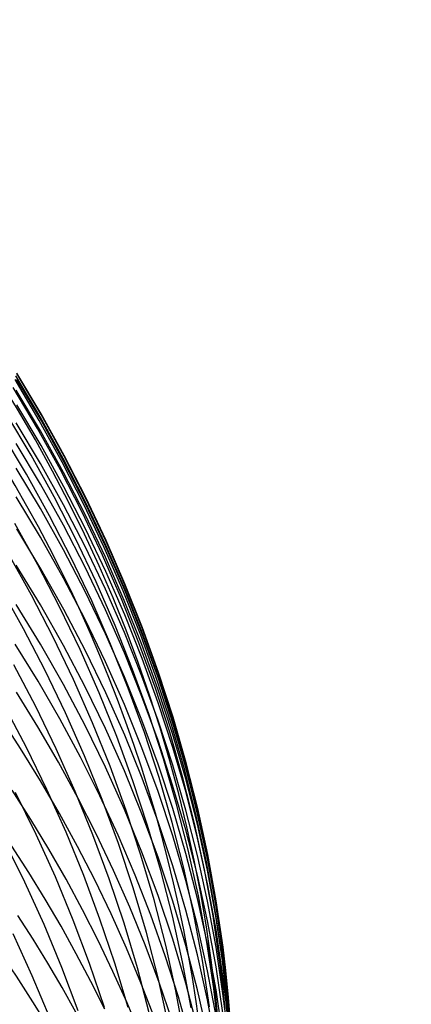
# Model space of a CAD drawing. Extents: x -383 to 1849, y -1185 to -529.
# Tile 847 of 870: x 1844.78 to 1848.83, y -926.76 to -916.56. Entities that reach past the tile are written whole.
import ezdxf

# ---------------------------------------------------------------- set-up
doc = ezdxf.new("R2010")
doc.units = 0
doc.layers.add('PREDEFINITO', color=7, linetype='CONTINUOUS')

msp = doc.modelspace()

# ---------------------------------------------------------------- linework, layer by layer
at = {"layer": 'PREDEFINITO'}
for p, q in [((1844.991066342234, -920.6749366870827, 573.9691217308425), (1844.73992074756, -920.2512795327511, 573.9726041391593)), ((1845.000929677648, -920.650771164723, 575.7867758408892), (1844.750287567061, -920.2273223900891, 575.7915794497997)), ((1845.001132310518, -920.6438498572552, 577.7091945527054), (1844.750579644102, -920.2211738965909, 577.7240002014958)), ((1844.962093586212, -920.7935809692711, 570.0744793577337), (1844.710938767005, -920.3700784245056, 570.0638949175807)), ((1844.981628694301, -920.7119786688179, 572.0310759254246), (1844.730474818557, -920.2882342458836, 572.0279234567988)), ((1844.999682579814, -920.710446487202, 579.6305749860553), (1844.749052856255, -920.2884260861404, 579.6579050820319)), ((1844.992738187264, -920.820673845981, 581.524104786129), (1844.741644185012, -920.399165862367, 581.560739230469)), ((1844.999238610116, -920.9713975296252, 583.4475149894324), (1844.748580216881, -920.5507596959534, 583.4917915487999)), ((1844.896718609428, -921.0721977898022, 566.1790215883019), (1844.645418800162, -920.6493504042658, 566.1540838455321)), ((1845.228888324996, -921.1060252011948, 573.9653507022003), (1844.991066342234, -920.6749366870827, 573.9691217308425)), ((1845.238236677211, -921.08165969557, 575.7816054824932), (1845.000929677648, -920.650771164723, 575.7867758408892)), ((1845.238349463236, -921.073968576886, 577.6938283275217), (1845.001132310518, -920.6438498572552, 577.7091945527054)), ((1844.993201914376, -921.1559236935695, 585.3234672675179), (1844.742053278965, -920.7354410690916, 585.3751764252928)), ((1845.19992169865, -921.2245213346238, 570.0851898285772), (1844.962093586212, -920.7935809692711, 570.0744793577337)), ((1845.219450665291, -921.1431644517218, 572.034139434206), (1844.981628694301, -920.7119786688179, 572.0310759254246)), ((1845.236978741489, -921.1398874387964, 579.6024641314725), (1844.999682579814, -920.710446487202, 579.6305749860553)), ((1844.85010316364, -921.2690138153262, 564.235095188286), (1844.598676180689, -920.846725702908, 564.2029753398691)), ((1845.230510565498, -921.2495810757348, 581.4865268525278), (1844.992738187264, -920.820673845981, 581.524104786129)), ((1844.99266931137, -921.370339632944, 587.2160169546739), (1844.741470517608, -920.9508694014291, 587.2758096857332)), ((1845.236564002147, -921.39942017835, 583.402161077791), (1844.999238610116, -920.9713975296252, 583.4475149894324)), ((1845.134689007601, -921.5024746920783, 566.20450200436), (1844.896718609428, -921.0721977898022, 566.1790215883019)), ((1845.461908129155, -921.5195281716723, 575.7760730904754), (1845.238236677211, -921.08165969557, 575.7816054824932)), ((1845.461931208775, -921.5110732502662, 577.6779169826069), (1845.238349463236, -921.073968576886, 577.6938283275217)), ((1845.231025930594, -921.5837490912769, 585.2705552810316), (1844.993201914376, -921.1559236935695, 585.3234672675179)), ((1845.443637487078, -921.5813305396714, 572.0371102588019), (1845.219450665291, -921.1431644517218, 572.034139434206)), ((1845.453082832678, -921.5440847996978, 573.9612944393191), (1845.228888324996, -921.1060252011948, 573.9653507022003)), ((1845.460640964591, -921.5762932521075, 579.5736015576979), (1845.236978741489, -921.1398874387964, 579.6024641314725)), ((1844.993854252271, -921.6246349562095, 589.1147539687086), (1844.742696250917, -921.2064943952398, 589.1834145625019)), ((1845.088202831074, -921.6987208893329, 564.2679674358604), (1844.85010316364, -921.2690138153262, 564.235095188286)), ((1845.424118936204, -921.6624392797, 570.096014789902), (1845.19992169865, -921.2245213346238, 570.0851898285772)), ((1845.454657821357, -921.685432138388, 581.4480444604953), (1845.230510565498, -921.2495810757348, 581.4865268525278)), ((1845.230543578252, -921.7971270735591, 587.1548803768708), (1844.99266931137, -921.370339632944, 587.2160169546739)), ((1845.460255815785, -921.834372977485, 583.3557771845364), (1845.236564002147, -921.39942017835, 583.402161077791)), ((1844.99308674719, -921.9193293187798, 590.99798946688), (1844.741937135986, -921.5028343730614, 591.0754466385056)), ((1845.359026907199, -921.9397212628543, 566.2304980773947), (1845.134689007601, -921.5024746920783, 566.20450200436)), ((1845.455221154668, -922.0184604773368, 585.2164962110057), (1845.231025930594, -921.5837490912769, 585.2705552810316)), ((1845.653885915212, -922.0260158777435, 572.0399846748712), (1845.443637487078, -921.5813305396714, 572.0371102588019)), ((1845.663346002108, -921.9886552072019, 573.9569563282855), (1845.453082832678, -921.5440847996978, 573.9612944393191)), ((1845.670368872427, -922.0192082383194, 579.5440163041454), (1845.460640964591, -921.5762932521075, 579.5736015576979)), ((1845.671643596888, -921.9639167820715, 575.7701833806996), (1845.461908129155, -921.5195281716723, 575.7760730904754)), ((1845.671577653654, -921.9547070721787, 577.6614759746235), (1845.461931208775, -921.5110732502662, 577.6779169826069)), ((1845.231679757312, -922.0500696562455, 589.044593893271), (1844.993854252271, -921.6246349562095, 589.1147539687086)), ((1845.312672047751, -922.1353873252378, 564.3015572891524), (1845.088202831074, -921.6987208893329, 564.2679674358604)), ((1845.63438113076, -922.1068745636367, 570.1069427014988), (1845.424118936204, -921.6624392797, 570.096014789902)), ((1845.664876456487, -922.1277716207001, 581.4086966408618), (1845.454657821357, -921.685432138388, 581.4480444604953)), ((1844.96701153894, -922.2068508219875, 560.4114253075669), (1844.728517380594, -921.7788020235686, 560.3638995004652)), ((1845.454788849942, -922.2307757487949, 587.092464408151), (1845.230543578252, -921.7971270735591, 587.1548803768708)), ((1844.998401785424, -922.2463423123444, 592.8690313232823), (1844.747715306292, -921.8322135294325, 592.9549515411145)), ((1845.670013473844, -922.2758012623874, 583.3084106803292), (1845.460255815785, -921.834372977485, 583.3557771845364)), ((1845.230914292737, -922.3430807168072, 590.918878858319), (1844.99308674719, -921.9193293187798, 590.99798946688)), ((1845.56942922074, -922.3834776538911, 566.256982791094), (1845.359026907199, -921.9397212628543, 566.2304980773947)), ((1845.859373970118, -922.4392761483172, 573.9523397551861), (1845.663346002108, -921.9886552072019, 573.9569563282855)), ((1845.866988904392, -922.4044132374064, 577.6445207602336), (1845.671577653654, -921.9547070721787, 577.6614759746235)), ((1845.867142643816, -922.4143657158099, 575.7639410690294), (1845.671643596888, -921.9639167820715, 575.7701833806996)), ((1844.899985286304, -922.5205198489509, 558.4914489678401), (1844.661741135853, -922.0936029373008, 558.4365890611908)), ((1845.455869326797, -922.4823430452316, 588.9730086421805), (1845.231679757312, -922.0500696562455, 589.044593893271)), ((1845.665483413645, -922.4596010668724, 585.1613458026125), (1845.455221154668, -922.0184604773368, 585.2164962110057)), ((1845.830404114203, -922.5573669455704, 570.1179620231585), (1845.63438113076, -922.1068745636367, 570.1069427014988)), ((1845.849892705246, -922.4767594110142, 572.0427589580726), (1845.653885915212, -922.0260158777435, 572.0399846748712)), ((1845.865862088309, -922.4681767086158, 579.5137374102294), (1845.670368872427, -922.0192082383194, 579.5440163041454)), ((1844.993067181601, -922.6213983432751, 594.7278052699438), (1844.741904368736, -922.2083893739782, 594.82218292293)), ((1845.191891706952, -922.6418167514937, 560.4600681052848), (1844.96701153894, -922.2068508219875, 560.4114253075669)), ((1845.52320767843, -922.5785535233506, 564.335829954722), (1845.312672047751, -922.1353873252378, 564.3015572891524)), ((1845.860862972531, -922.5761441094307, 581.368522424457), (1845.664876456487, -922.1277716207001, 581.4086966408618)), ((1845.235763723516, -922.6677038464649, 592.7813066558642), (1844.998401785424, -922.2463423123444, 592.8690313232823)), ((1845.665100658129, -922.6708296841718, 587.0288335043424), (1845.454788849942, -922.2307757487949, 587.092464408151)), ((1845.865536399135, -922.7232503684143, 583.2601089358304), (1845.670013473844, -922.2758012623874, 583.3084106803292)), ((1845.455115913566, -922.7736362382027, 590.8381983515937), (1845.230914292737, -922.3430807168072, 590.918878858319)), ((1845.765592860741, -922.8332840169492, 566.2839291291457), (1845.56942922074, -922.3834776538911, 566.256982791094)), ((1846.047865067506, -922.8597349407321, 577.6270667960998), (1845.866988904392, -922.4044132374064, 577.6445207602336)), ((1846.048104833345, -922.8704151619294, 575.7573508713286), (1845.867142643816, -922.4143657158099, 575.7639410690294)), ((1844.817363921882, -922.8676501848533, 556.5789103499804), (1844.578853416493, -922.4419291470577, 556.516805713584)), ((1845.12461201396, -922.9543326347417, 558.5476267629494), (1844.899985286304, -922.5205198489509, 558.4914489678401)), ((1845.666119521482, -922.9209996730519, 588.9000725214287), (1845.455869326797, -922.4823430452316, 588.9730086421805)), ((1845.861508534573, -922.9067140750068, 585.1051598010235), (1845.665483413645, -922.4596010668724, 585.1613458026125)), ((1846.03135461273, -922.9331000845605, 572.0454293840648), (1845.849892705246, -922.4767594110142, 572.0427589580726)), ((1846.040862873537, -922.8954873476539, 573.9474481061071), (1845.859373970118, -922.4392761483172, 573.9523397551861)), ((1846.046820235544, -922.9227429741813, 579.4827939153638), (1845.865862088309, -922.4681767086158, 579.5137374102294)), ((1844.99342300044, -923.0285003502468, 596.5761496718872), (1844.742339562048, -922.6174689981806, 596.6785953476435)), ((1845.23090606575, -923.0415899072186, 594.631479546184), (1844.993067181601, -922.6213983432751, 594.7278052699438)), ((1845.71950658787, -923.0277598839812, 564.3707506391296), (1845.52320767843, -922.5785535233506, 564.335829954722)), ((1846.011883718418, -923.0134561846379, 570.1290612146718), (1845.830404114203, -922.5573669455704, 570.1179620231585)), ((1846.042313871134, -923.0300941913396, 581.327560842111), (1845.860862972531, -922.5761441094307, 581.368522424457)), ((1845.402853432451, -923.0832430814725, 560.5097781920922), (1845.191891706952, -922.6418167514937, 560.4600681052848)), ((1845.459499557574, -923.0958513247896, 592.691869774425), (1845.235763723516, -922.6677038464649, 592.7813066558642)), ((1845.861174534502, -923.1168329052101, 586.9640521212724), (1845.665100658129, -922.6708296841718, 587.0288335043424)), ((1846.04652401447, -923.1762656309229, 583.2109193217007), (1845.865536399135, -922.7232503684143, 583.2601089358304)), ((1845.665387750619, -923.2105435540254, 590.756031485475), (1845.455115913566, -922.7736362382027, 590.8381983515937)), ((1845.94721473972, -923.2886805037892, 566.3113100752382), (1845.765592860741, -922.8332840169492, 566.2839291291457)), ((1845.042263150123, -923.300241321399, 556.6425324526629), (1844.817363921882, -922.8676501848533, 556.5789103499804)), ((1845.862126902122, -923.3655840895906, 588.8258598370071), (1845.666119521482, -922.9209996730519, 588.9000725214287)), ((1846.0429923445, -923.359342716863, 585.0479939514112), (1845.861508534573, -922.9067140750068, 585.1051598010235)), ((1846.197968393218, -923.3945768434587, 572.0479922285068), (1846.03135461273, -922.9331000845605, 572.0454293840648)), ((1846.207508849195, -923.3568285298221, 573.9422847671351), (1846.040862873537, -922.8954873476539, 573.9474481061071)), ((1846.212942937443, -923.3824513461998, 579.4512148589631), (1846.046820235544, -922.9227429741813, 579.4827939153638)), ((1846.213906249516, -923.3202153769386, 577.6091295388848), (1846.047865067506, -922.8597349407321, 577.6270667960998)), ((1846.214229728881, -923.3316053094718, 575.750417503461), (1846.048104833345, -922.8704151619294, 575.7573508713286)), ((1844.968772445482, -923.4118939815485, 598.4304641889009), (1844.731628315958, -923.0281375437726, 598.5340562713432)), ((1845.231190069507, -923.4466692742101, 596.4716166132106), (1844.99342300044, -923.0285003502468, 596.5761496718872)), ((1845.335319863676, -923.3945854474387, 558.6050648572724), (1845.12461201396, -922.9543326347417, 558.5476267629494)), ((1845.90126564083, -923.482546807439, 564.406284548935), (1845.71950658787, -923.0277598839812, 564.3707506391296)), ((1846.178515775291, -923.4746820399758, 570.1402287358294), (1846.011883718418, -923.0134561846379, 570.1290612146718)), ((1846.208925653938, -923.4891664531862, 581.2858509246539), (1846.042313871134, -923.0300941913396, 581.327560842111)), ((1845.455116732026, -923.4685150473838, 594.5333077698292), (1845.23090606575, -923.0415899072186, 594.631479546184)), ((1845.599592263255, -923.5306730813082, 560.5605058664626), (1845.402853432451, -923.0832430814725, 560.5097781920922)), ((1845.669307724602, -923.5303379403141, 592.6008129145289), (1845.459499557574, -923.0958513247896, 592.691869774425)), ((1846.042706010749, -923.5683294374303, 586.8981847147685), (1845.861174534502, -923.1168329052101, 586.9640521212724)), ((1845.861425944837, -923.6533503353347, 590.6724617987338), (1845.665387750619, -923.2105435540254, 590.756031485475)), ((1846.212675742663, -923.6343923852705, 583.1608892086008), (1846.04652401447, -923.1762656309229, 583.2109193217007)), ((1844.944304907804, -923.6730399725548, 554.7423760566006), (1844.718618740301, -923.2420614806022, 554.6713988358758)), ((1845.253249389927, -923.7392481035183, 556.7076070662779), (1845.042263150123, -923.300241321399, 556.6425324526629)), ((1846.113991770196, -923.7492072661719, 566.3390986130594), (1845.94721473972, -923.2886805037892, 566.3113100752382)), ((1846.36481255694, -923.7853977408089, 577.5907244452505), (1846.213906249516, -923.3202153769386, 577.6091295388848)), ((1846.365216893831, -923.7974763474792, 575.7431456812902), (1846.214229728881, -923.3316053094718, 575.750417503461)), ((1845.194138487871, -923.8020035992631, 598.3248820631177), (1844.968772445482, -923.4118939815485, 598.4304641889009)), ((1845.531807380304, -923.8408224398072, 558.6637056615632), (1845.335319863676, -923.3945854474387, 558.6050648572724)), ((1846.043588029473, -923.8156408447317, 588.7504448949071), (1845.862126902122, -923.3655840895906, 588.8258598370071)), ((1846.209630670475, -923.8170302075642, 584.989903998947), (1846.0429923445, -923.359342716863, 585.0479939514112)), ((1846.34943080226, -923.8607286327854, 572.0504437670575), (1846.197968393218, -923.3945768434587, 572.0479922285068)), ((1846.359008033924, -923.8228394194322, 573.9368531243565), (1846.207508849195, -923.3568285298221, 573.9422847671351)), ((1846.363929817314, -923.846846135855, 579.4190292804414), (1846.212942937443, -923.3824513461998, 579.4512148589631)), ((1844.967272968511, -923.8845492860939, 600.2627637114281), (1844.745097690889, -923.526442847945, 600.3669419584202)), ((1845.455336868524, -923.8715294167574, 596.3651067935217), (1845.231190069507, -923.4466692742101, 596.4716166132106)), ((1845.665394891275, -923.9017247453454, 594.4333919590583), (1845.455116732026, -923.4685150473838, 594.5333077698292)), ((1845.781803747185, -923.983650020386, 560.6122014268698), (1845.599592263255, -923.5306730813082, 560.5605058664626)), ((1845.864886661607, -923.9707168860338, 592.5082283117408), (1845.669307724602, -923.5303379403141, 592.6008129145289)), ((1846.068181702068, -923.9424546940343, 564.4423968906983), (1845.90126564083, -923.482546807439, 564.406284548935)), ((1846.329996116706, -923.9405842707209, 570.1514530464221), (1846.178515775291, -923.4746820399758, 570.1402287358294)), ((1846.36039482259, -923.9529054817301, 581.2434317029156), (1846.208925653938, -923.4891664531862, 581.2858509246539)), ((1846.209390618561, -924.0248633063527, 586.8312957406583), (1846.042706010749, -923.5683294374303, 586.8981847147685)), ((1846.363691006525, -924.0971759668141, 583.1100659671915), (1846.212675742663, -923.6343923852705, 583.1608892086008)), ((1844.848705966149, -924.097272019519, 552.8533817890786), (1844.623077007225, -923.6679702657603, 552.7750190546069)), ((1845.156090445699, -924.1104186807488, 554.815000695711), (1844.944304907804, -923.6730399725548, 554.7423760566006)), ((1845.45002093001, -924.1842160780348, 556.7740692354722), (1845.253249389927, -923.7392481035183, 556.7076070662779)), ((1846.04292663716, -924.1016042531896, 590.587572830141), (1845.861425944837, -923.6533503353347, 590.6724617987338)), ((1846.265620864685, -924.2144044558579, 566.3672677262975), (1846.113991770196, -923.7492072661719, 566.3390986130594)), ((1844.786991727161, -924.1080591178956, 602.1745323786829), (1844.572034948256, -923.7797049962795, 602.2768791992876)), ((1845.407474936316, -924.1980988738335, 598.2174086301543), (1845.194138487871, -923.8020035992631, 598.3248820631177)), ((1845.713773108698, -924.292587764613, 558.7234915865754), (1845.531807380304, -923.8408224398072, 558.6637056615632)), ((1846.210199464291, -924.2707144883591, 588.6739020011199), (1846.043588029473, -923.8156408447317, 588.7504448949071)), ((1846.361119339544, -924.2793197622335, 584.9309456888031), (1846.209630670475, -923.8170302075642, 584.989903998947)), ((1846.495056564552, -924.2930597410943, 573.9311565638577), (1846.359008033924, -923.8228394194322, 573.9368531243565)), ((1846.499480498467, -924.3154716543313, 579.3862662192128), (1846.363929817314, -923.846846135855, 579.4190292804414)), ((1846.500284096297, -924.2548252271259, 577.5718669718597), (1846.36481255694, -923.7853977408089, 577.5907244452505)), ((1846.500765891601, -924.2675684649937, 575.7355401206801), (1846.365216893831, -923.7974763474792, 575.7431456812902)), ((1845.179085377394, -924.2482153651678, 600.1567250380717), (1844.967272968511, -923.8845492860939, 600.2627637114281)), ((1845.665559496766, -924.3026344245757, 596.2567308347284), (1845.455336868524, -923.8715294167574, 596.3651067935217)), ((1845.861436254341, -924.3407699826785, 594.3318341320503), (1845.665394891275, -923.9017247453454, 594.4333919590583)), ((1846.219951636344, -924.4070239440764, 564.4790528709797), (1846.068181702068, -923.9424546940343, 564.4423968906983)), ((1846.466020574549, -924.4107026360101, 570.1627226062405), (1846.329996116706, -923.9405842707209, 570.1514530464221)), ((1846.485438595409, -924.3310943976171, 572.0527802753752), (1846.34943080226, -923.8607286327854, 572.0504437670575)), ((1846.496417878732, -924.4208558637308, 581.2003422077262), (1846.36039482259, -923.9529054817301, 581.2434317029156)), ((1845.94918343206, -924.4417171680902, 560.664815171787), (1845.781803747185, -923.983650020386, 560.6122014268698)), ((1846.045934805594, -924.4165413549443, 592.4142082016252), (1845.864886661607, -923.9707168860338, 592.5082283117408)), ((1846.360923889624, -924.4859785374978, 586.7634496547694), (1846.209390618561, -924.0248633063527, 586.8312957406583)), ((1844.993056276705, -924.4414420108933, 602.0704032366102), (1844.786991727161, -924.1080591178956, 602.1745323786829)), ((1845.060445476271, -924.5329401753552, 552.9335823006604), (1844.848705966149, -924.097272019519, 552.8533817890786)), ((1845.353669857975, -924.553746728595, 554.8892010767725), (1845.156090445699, -924.1104186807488, 554.815000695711)), ((1846.20958596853, -924.5548529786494, 590.5014481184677), (1846.04292663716, -924.1016042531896, 590.587572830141)), ((1846.499269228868, -924.5641617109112, 583.0584969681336), (1846.363691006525, -924.0971759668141, 583.1100659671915)), ((1845.380327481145, -924.6171395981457, 600.0489132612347), (1845.179085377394, -924.2482153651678, 600.1567250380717)), ((1845.608530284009, -924.5998122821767, 598.1081426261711), (1845.407474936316, -924.1980988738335, 598.2174086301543)), ((1845.632276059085, -924.6346907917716, 556.8418540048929), (1845.45002093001, -924.1842160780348, 556.7740692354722)), ((1846.401798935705, -924.6838122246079, 566.3957903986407), (1846.265620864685, -924.2144044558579, 566.3672677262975)), ((1846.620020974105, -924.7280410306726, 577.5525725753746), (1846.500284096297, -924.2548252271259, 577.5718669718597)), ((1845.86155405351, -924.7395379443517, 596.1465993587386), (1845.665559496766, -924.3026344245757, 596.2567308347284)), ((1845.880915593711, -924.7494255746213, 558.784365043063), (1845.713773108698, -924.292587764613, 558.7234915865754)), ((1846.042936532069, -924.7852017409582, 594.2287363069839), (1845.861436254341, -924.3407699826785, 594.3318341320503)), ((1846.361657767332, -924.7303495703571, 588.5963054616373), (1846.210199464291, -924.2707144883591, 588.6739020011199)), ((1846.497154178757, -924.745754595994, 584.8711747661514), (1846.361119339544, -924.2793197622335, 584.9309456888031)), ((1846.605688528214, -924.8052130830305, 572.0549980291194), (1846.485438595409, -924.3310943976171, 572.0527802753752)), ((1846.615350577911, -924.7670292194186, 573.9251984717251), (1846.495056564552, -924.2930597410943, 573.9311565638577)), ((1846.619294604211, -924.7878722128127, 579.3529547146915), (1846.499480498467, -924.3154716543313, 579.3862662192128)), ((1846.620576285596, -924.7414218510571, 575.7276055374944), (1846.500765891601, -924.2675684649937, 575.7355401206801)), ((1845.190059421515, -924.7796092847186, 601.9645678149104), (1844.993056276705, -924.4414420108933, 602.0704032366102)), ((1846.1014268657, -924.904417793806, 560.718297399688), (1845.94918343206, -924.4417171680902, 560.664815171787)), ((1846.212150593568, -924.8673645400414, 592.3188448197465), (1846.045934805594, -924.4165413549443, 592.4142082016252)), ((1846.356272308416, -924.8757949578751, 564.516217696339), (1846.219951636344, -924.4070239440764, 564.4790528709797)), ((1846.586284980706, -924.88457689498, 570.1740258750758), (1846.466020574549, -924.4107026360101, 570.1627226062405)), ((1846.616691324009, -924.892562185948, 581.1566214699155), (1846.496417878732, -924.4208558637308, 581.2003422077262)), ((1844.894840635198, -924.8440277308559, 603.9307675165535), (1844.701784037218, -924.5410459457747, 604.0318666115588)), ((1844.949400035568, -924.9974440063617, 551.063736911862), (1844.736871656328, -924.5627172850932, 550.9758201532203)), ((1845.257992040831, -924.974526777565, 553.0155416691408), (1845.060445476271, -924.5329401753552, 552.9335823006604)), ((1845.536737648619, -925.0025732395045, 554.9649055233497), (1845.353669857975, -924.553746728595, 554.8892010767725)), ((1846.361100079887, -925.0126441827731, 590.4141712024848), (1846.20958596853, -924.5548529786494, 590.5014481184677)), ((1846.497001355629, -924.951219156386, 586.694710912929), (1846.360923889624, -924.4859785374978, 586.7634496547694)), ((1846.619109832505, -925.0348949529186, 583.0062295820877), (1846.499269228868, -924.5641617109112, 583.0584969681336)), ((1845.570791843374, -924.9910204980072, 599.9394157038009), (1845.380327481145, -924.6171395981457, 600.0489132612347)), ((1845.79705302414, -925.0067763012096, 597.9971827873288), (1845.608530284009, -924.5998122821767, 598.1081426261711)), ((1845.799713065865, -925.0902177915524, 556.9108964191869), (1845.632276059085, -924.6346907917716, 556.8418540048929)), ((1846.043016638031, -925.1817936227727, 596.0348229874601), (1845.86155405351, -924.7395379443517, 596.1465993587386)), ((1846.032933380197, -925.2108800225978, 558.8462684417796), (1845.880915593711, -924.7494255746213, 558.784365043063)), ((1846.497659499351, -925.1940906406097, 588.5177295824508), (1846.361657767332, -924.7303495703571, 588.5963054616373)), ((1846.522222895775, -925.1569707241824, 566.4246396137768), (1846.401798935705, -924.6838122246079, 566.3957903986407)), ((1846.61743101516, -925.2158779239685, 584.8106469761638), (1846.497154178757, -924.745754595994, 584.8711747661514)), ((1846.71958621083, -925.2442875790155, 573.9189822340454), (1846.615350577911, -924.7670292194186, 573.9251984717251)), ((1846.723723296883, -925.2045883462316, 577.5328567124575), (1846.620020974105, -924.7280410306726, 577.5525725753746)), ((1846.724347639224, -925.2185766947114, 575.7193466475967), (1846.620576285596, -924.7414218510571, 575.7276055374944)), ((1845.080317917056, -925.1511041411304, 603.8281206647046), (1844.894840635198, -924.8440277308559, 603.9307675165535)), ((1845.377831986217, -925.1223165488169, 601.8571021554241), (1845.190059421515, -924.7796092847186, 601.9645678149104)), ((1846.209591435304, -925.2345710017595, 594.1242005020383), (1846.042936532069, -924.7852017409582, 594.2287363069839)), ((1846.363232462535, -925.3227396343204, 592.2222304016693), (1846.212150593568, -924.8673645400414, 592.3188448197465)), ((1846.709877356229, -925.2826236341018, 572.0570933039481), (1846.605688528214, -924.8052130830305, 572.0549980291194)), ((1846.723071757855, -925.263592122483, 579.3191238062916), (1846.619294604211, -924.7878722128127, 579.3529547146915)), ((1846.238229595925, -925.3712951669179, 560.7725984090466), (1846.1014268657, -924.904417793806, 560.718297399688)), ((1846.476840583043, -925.3483081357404, 564.5538565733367), (1846.356272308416, -924.8757949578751, 564.516217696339)), ((1846.617318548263, -925.4201291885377, 586.625143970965), (1846.497001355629, -924.951219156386, 586.694710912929)), ((1846.690485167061, -925.3617468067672, 570.1853513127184), (1846.586284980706, -924.88457689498, 570.1740258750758)), ((1846.720911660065, -925.3675690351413, 581.112308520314), (1846.616691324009, -924.892562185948, 581.1566214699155)), ((1844.832282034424, -925.4919088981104, 549.2016267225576), (1844.619324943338, -925.0589531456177, 549.1061767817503)), ((1845.147730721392, -925.4380305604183, 551.1535885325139), (1844.949400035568, -924.9974440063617, 551.063736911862)), ((1845.441042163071, -925.4215838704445, 553.0991809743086), (1845.257992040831, -924.974526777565, 553.0155416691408)), ((1845.70498832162, -925.4564473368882, 555.0420423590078), (1845.536737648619, -925.0025732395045, 554.9649055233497)), ((1845.750271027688, -925.3695565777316, 599.8283196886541), (1845.570791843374, -924.9910204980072, 599.9394157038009)), ((1845.972791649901, -925.418623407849, 597.884627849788), (1845.79705302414, -925.0067763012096, 597.9971827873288)), ((1846.497165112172, -925.4745255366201, 590.3258256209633), (1846.361100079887, -925.0126441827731, 590.4141712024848)), ((1846.722912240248, -925.5089210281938, 582.9533111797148), (1846.619109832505, -925.0348949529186, 583.0062295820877)), ((1844.872904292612, -925.3914890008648, 605.747823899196), (1844.696599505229, -925.117725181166, 605.8452261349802)), ((1845.258083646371, -925.4620852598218, 603.7239892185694), (1845.080317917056, -925.1511041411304, 603.8281206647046)), ((1845.556204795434, -925.4693194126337, 601.7480822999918), (1845.377831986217, -925.1223165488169, 601.8571021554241)), ((1845.952030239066, -925.5503426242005, 556.9811315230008), (1845.799713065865, -925.0902177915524, 556.9108964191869)), ((1846.626589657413, -925.6334201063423, 566.4537883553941), (1846.522222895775, -925.1569707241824, 566.4246396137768)), ((1846.169525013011, -925.676495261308, 558.9091441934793), (1846.032933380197, -925.2108800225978, 558.8462684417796)), ((1846.209643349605, -925.6289551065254, 595.9215123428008), (1846.043016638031, -925.1817936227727, 596.0348229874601)), ((1846.361096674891, -925.6884287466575, 594.0183287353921), (1846.209591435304, -925.2345710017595, 594.1242005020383)), ((1846.617901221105, -925.661482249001, 588.4382486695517), (1846.497659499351, -925.1940906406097, 588.5177295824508)), ((1846.721645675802, -925.6892329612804, 584.7494180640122), (1846.61743101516, -925.2158779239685, 584.8106469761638)), ((1846.807459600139, -925.7243745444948, 573.9125112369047), (1846.71958621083, -925.2442875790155, 573.9189822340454)), ((1846.81051158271, -925.7421756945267, 579.2848025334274), (1846.723071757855, -925.263592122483, 579.3191238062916)), ((1846.811091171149, -925.684010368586, 577.5127348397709), (1846.723723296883, -925.2045883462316, 577.5328567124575)), ((1846.811779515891, -925.6985731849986, 575.7107681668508), (1846.724347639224, -925.2185766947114, 575.7193466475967)), ((1845.918557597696, -925.7524463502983, 599.715712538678), (1845.750271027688, -925.3695565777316, 599.8283196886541)), ((1846.359287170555, -925.8418925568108, 560.827668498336), (1846.238229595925, -925.3712951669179, 560.7725984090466)), ((1846.4988788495, -925.7822198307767, 592.1244571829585), (1846.363232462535, -925.3227396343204, 592.2222304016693)), ((1846.581353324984, -925.8241038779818, 564.5919347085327), (1846.476840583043, -925.3483081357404, 564.5538565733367)), ((1846.7783169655, -925.8417521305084, 570.196687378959), (1846.690485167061, -925.3617468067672, 570.1853513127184)), ((1846.797701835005, -925.7628649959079, 572.0590623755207), (1846.709877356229, -925.2826236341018, 572.0570933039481)), ((1846.808775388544, -925.8454209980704, 581.067442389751), (1846.720911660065, -925.3675690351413, 581.112308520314)), ((1845.042932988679, -925.6686433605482, 605.649064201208), (1844.872904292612, -925.3914890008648, 605.747823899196)), ((1845.331558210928, -925.8840256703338, 551.245287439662), (1845.147730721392, -925.4380305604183, 551.1535885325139)), ((1845.428005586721, -925.7767811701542, 603.6184363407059), (1845.258083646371, -925.4620852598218, 603.7239892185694)), ((1845.609292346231, -925.8736634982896, 553.1844212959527), (1845.441042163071, -925.4215838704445, 553.0991809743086)), ((1845.725008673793, -925.8203734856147, 601.6375842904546), (1845.556204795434, -925.4693194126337, 601.7480822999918)), ((1845.858116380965, -925.9149181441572, 555.1205399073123), (1845.70498832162, -925.4564473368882, 555.0420423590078)), ((1846.135494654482, -925.8349860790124, 597.7705765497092), (1845.972791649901, -925.418623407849, 597.884627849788)), ((1846.617477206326, -925.9400447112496, 590.2364949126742), (1846.497165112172, -925.4745255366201, 590.3258256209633)), ((1846.721570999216, -925.892252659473, 586.5548132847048), (1846.617318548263, -925.4201291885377, 586.625143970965)), ((1845.031050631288, -925.9306830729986, 549.2991920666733), (1844.832282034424, -925.4919088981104, 549.2016267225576)), ((1846.088925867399, -926.0146108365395, 557.0524943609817), (1845.952030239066, -925.5503426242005, 556.9811315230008)), ((1846.810375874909, -925.9857852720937, 582.8997891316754), (1846.722912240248, -925.5089210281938, 582.9533111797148)), ((1845.206585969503, -925.9490454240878, 605.5489977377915), (1845.042932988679, -925.6686433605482, 605.649064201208)), ((1846.290389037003, -926.1458154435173, 558.9729347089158), (1846.169525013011, -925.676495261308, 558.9091441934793)), ((1846.361130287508, -926.0805760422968, 595.8067780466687), (1846.209643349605, -925.6289551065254, 595.9215123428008)), ((1846.722079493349, -926.1320689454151, 588.3579370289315), (1846.617901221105, -925.661482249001, 588.4382486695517)), ((1846.714596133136, -926.1127005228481, 566.4832096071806), (1846.626589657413, -925.6334201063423, 566.4537883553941)), ((1846.881824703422, -926.1658502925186, 577.4922224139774), (1846.811091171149, -925.684010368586, 577.5127348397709)), ((1845.589951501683, -926.0950019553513, 603.5115251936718), (1845.428005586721, -925.7767811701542, 603.6184363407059)), ((1846.075444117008, -926.1393883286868, 599.6016815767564), (1845.918557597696, -925.7524463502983, 599.715712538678)), ((1846.497147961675, -926.1463259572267, 593.9112230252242), (1846.361096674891, -925.6884287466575, 594.0183287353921)), ((1846.618788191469, -926.2453583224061, 592.0256173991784), (1846.4988788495, -925.7822198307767, 592.1244571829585)), ((1846.809493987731, -926.1653629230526, 584.6875437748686), (1846.721645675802, -925.6892329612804, 584.7494180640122)), ((1846.868858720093, -926.2454761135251, 572.0609015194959), (1846.797701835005, -925.7628649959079, 572.0590623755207)), ((1846.878666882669, -926.206829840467, 573.9057888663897), (1846.807459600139, -925.7243745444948, 573.9125112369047)), ((1846.881313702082, -926.2231672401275, 579.2500199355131), (1846.81051158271, -925.7421756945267, 579.2848025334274)), ((1846.882571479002, -926.1809515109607, 575.7018748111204), (1846.811779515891, -925.6985731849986, 575.7107681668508)), ((1844.917675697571, -926.0833364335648, 607.5135740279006), (1844.760429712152, -925.8373002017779, 607.6066693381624)), ((1845.500577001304, -926.3349780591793, 551.338746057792), (1845.331558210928, -925.8840256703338, 551.245287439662)), ((1845.762439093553, -926.3303177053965, 553.2711837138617), (1845.609292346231, -925.8736634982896, 553.1844212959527)), ((1845.88407444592, -926.1752343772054, 601.5256841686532), (1845.725008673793, -925.8203734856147, 601.6375842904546)), ((1846.284910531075, -926.2554967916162, 597.6551276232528), (1846.135494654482, -925.8349860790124, 597.7705765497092)), ((1846.464295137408, -926.3157532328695, 560.8834579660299), (1846.359287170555, -925.8418925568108, 560.827668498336)), ((1846.669507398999, -926.3027225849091, 564.6304173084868), (1846.581353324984, -925.8241038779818, 564.5919347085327)), ((1846.849476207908, -926.3241326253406, 570.2080225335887), (1846.7783169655, -925.8417521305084, 570.196687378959)), ((1846.87997901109, -926.3256626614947, 581.0220621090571), (1846.808775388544, -925.8454209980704, 581.067442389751)), ((1845.215324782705, -926.3748259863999, 549.398777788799), (1845.031050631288, -925.9306830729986, 549.2991920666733)), ((1845.363763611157, -926.2325523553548, 605.4476752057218), (1845.206585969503, -925.9490454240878, 605.5489977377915)), ((1845.995816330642, -926.3775347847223, 555.200326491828), (1845.858116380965, -925.9149181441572, 555.1205399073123)), ((1846.72173250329, -926.4087493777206, 590.1462626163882), (1846.617477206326, -925.9400447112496, 590.2364949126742)), ((1846.809454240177, -926.3671335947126, 586.4837833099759), (1846.721570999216, -925.892252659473, 586.5548132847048)), ((1846.8812001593, -926.4650330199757, 582.8457108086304), (1846.810375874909, -925.9857852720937, 582.8997891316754)), ((1844.908603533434, -926.4618853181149, 547.455402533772), (1844.709717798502, -926.0253649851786, 547.3502371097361)), ((1845.069797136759, -926.3320773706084, 607.4193319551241), (1844.917675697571, -926.0833364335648, 607.5135740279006)), ((1845.743789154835, -926.4165576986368, 603.4033189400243), (1845.589951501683, -926.0950019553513, 603.5115251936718)), ((1846.21009823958, -926.4825679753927, 557.124919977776), (1846.088925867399, -926.0146108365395, 557.0524943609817)), ((1846.497173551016, -926.5362100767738, 595.6907307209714), (1846.361130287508, -926.0805760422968, 595.8067780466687)), ((1846.033232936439, -926.5336576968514, 601.4124579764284), (1845.88407444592, -926.1752343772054, 601.5256841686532)), ((1846.220723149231, -926.5300810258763, 599.4863141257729), (1846.075444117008, -926.1393883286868, 599.6016815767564)), ((1846.39522399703, -926.6183847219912, 559.0375823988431), (1846.290389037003, -926.1458154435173, 558.9729347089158)), ((1846.617441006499, -926.6078136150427, 593.8029853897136), (1846.497147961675, -926.1463259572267, 593.9112230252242)), ((1846.785939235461, -926.5943521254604, 566.5128763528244), (1846.714596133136, -926.1127005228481, 566.4832096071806)), ((1846.809890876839, -926.605395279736, 588.2768689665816), (1846.722079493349, -926.1320689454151, 588.3579370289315)), ((1846.880671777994, -926.6438110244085, 584.6250798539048), (1846.809493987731, -926.1653629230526, 584.6875437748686)), ((1846.910859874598, -926.4075342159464, 577.4818245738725), (1846.881824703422, -926.1658502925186, 577.4922224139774)), ((1846.91163360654, -926.4228901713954, 575.6973115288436), (1846.882571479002, -926.1809515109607, 575.7018748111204)), ((1845.514366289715, -926.5190213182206, 605.3451473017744), (1845.363763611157, -926.2325523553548, 605.4476752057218)), ((1846.42078777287, -926.6797880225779, 597.5383798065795), (1846.284910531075, -926.2554967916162, 597.6551276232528)), ((1846.722658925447, -926.7117083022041, 591.9258032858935), (1846.618788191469, -926.2453583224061, 592.0256173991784)), ((1846.898092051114, -926.4875262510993, 572.0617712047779), (1846.868858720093, -926.2454761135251, 572.0609015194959)), ((1846.907925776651, -926.4488017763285, 573.9023344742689), (1846.878666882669, -926.206829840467, 573.9057888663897)), ((1846.910381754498, -926.4644236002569, 579.2324647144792), (1846.881313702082, -926.2231672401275, 579.2500199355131)), ((1845.216720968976, -926.5834190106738, 607.323982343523), (1845.069797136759, -926.3320773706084, 607.4193319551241)), ((1845.384798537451, -926.8238879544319, 549.5002888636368), (1845.215324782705, -926.3748259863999, 549.398777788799)), ((1845.65448158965, -926.7904364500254, 551.4338768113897), (1845.500577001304, -926.3349780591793, 551.338746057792)), ((1845.900178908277, -926.7910985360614, 553.3593893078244), (1845.762439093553, -926.3303177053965, 553.2711837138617)), ((1846.117782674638, -926.8438463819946, 555.2813304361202), (1845.995816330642, -926.3775347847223, 555.200326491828)), ((1846.552949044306, -926.7924204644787, 560.9399171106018), (1846.464295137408, -926.3157532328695, 560.8834579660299)), ((1846.740999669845, -926.7837046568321, 564.6692695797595), (1846.669507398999, -926.3027225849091, 564.6304173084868)), ((1846.880663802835, -926.8443160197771, 586.4121185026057), (1846.809454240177, -926.3671335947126, 586.4837833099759)), ((1846.878708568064, -926.5660697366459, 570.2136861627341), (1846.849476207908, -926.3241326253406, 570.2080225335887)), ((1846.909238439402, -926.5665373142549, 580.9991913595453), (1846.87997901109, -926.3256626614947, 581.0220621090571)), ((1845.093018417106, -926.9037334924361, 547.5627615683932), (1844.908603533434, -926.4618853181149, 547.455402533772)), ((1845.889386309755, -926.7412584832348, 603.2938807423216), (1845.743789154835, -926.4165576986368, 603.4033189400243)), ((1846.315245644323, -926.9537595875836, 557.1983434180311), (1846.21009823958, -926.4825679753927, 557.124919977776)), ((1846.809627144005, -926.8801872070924, 590.0552122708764), (1846.72173250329, -926.4087493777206, 590.1462626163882)), ((1846.910278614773, -926.7054086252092, 582.8184778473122), (1846.8812001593, -926.4650330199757, 582.8457108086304)), ((1846.923044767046, -926.7299959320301, 572.0626070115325), (1846.898092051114, -926.4875262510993, 572.0617712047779)), ((1846.93290419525, -926.6911931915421, 573.8988185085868), (1846.907925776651, -926.4488017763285, 573.9023344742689)), ((1846.935177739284, -926.7061110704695, 579.2148050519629), (1846.910381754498, -926.4644236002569, 579.2324647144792)), ((1846.935624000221, -926.6496513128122, 577.4713348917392), (1846.910859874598, -926.4075342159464, 577.4818245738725)), ((1846.936423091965, -926.6652518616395, 575.6926712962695), (1846.91163360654, -926.4228901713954, 575.6973115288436)), ((1845.358374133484, -926.8372573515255, 607.2275644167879), (1845.216720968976, -926.5834190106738, 607.323982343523)), ((1845.658294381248, -926.8083094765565, 605.2414647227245), (1845.514366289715, -926.5190213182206, 605.3451473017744)), ((1846.172314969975, -926.8953990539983, 601.2979817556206), (1846.033232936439, -926.5336576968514, 601.4124579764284)), ((1846.354187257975, -926.9242229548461, 599.3696975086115), (1846.220723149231, -926.5300810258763, 599.4863141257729)), ((1846.617469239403, -926.9954108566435, 595.5734809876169), (1846.497173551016, -926.5362100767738, 595.6907307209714)), ((1846.815267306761, -926.8359234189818, 566.5277933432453), (1846.785939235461, -926.5943521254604, 566.5128763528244)), ((1846.90365872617, -926.8084280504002, 570.2193452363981), (1846.878708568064, -926.5660697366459, 570.2136861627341)), ((1846.934219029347, -926.8078386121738, 580.976206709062), (1846.909238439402, -926.5665373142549, 580.9991913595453)), ((1846.483728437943, -927.0937472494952, 559.103029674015), (1846.39522399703, -926.6183847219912, 559.0375823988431)), ((1846.542874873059, -927.1074922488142, 597.4204318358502), (1846.42078777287, -926.6797880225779, 597.5383798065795)), ((1846.72167152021, -927.0724427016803, 593.6937178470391), (1846.617441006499, -926.6078136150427, 593.8029853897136)), ((1846.881031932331, -927.0810058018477, 588.1951187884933), (1846.809890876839, -926.605395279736, 588.2768689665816)), ((1846.909914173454, -926.8837616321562, 584.5936442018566), (1846.880671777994, -926.6438110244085, 584.6250798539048)), ((1846.935084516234, -926.946209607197, 582.7911235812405), (1846.910278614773, -926.7054086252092, 582.8184778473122)), ((1846.953564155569, -926.9339465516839, 573.8952413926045), (1846.93290419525, -926.6911931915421, 573.8988185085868)), ((1846.955664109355, -926.9481726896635, 579.1970445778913), (1846.935177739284, -926.7061110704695, 579.2148050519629)), ((1846.956079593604, -926.8921444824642, 577.4607552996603), (1846.935624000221, -926.6496513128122, 577.4713348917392)), ((1846.956902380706, -926.9079791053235, 575.6879547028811), (1846.936423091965, -926.6652518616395, 575.6926712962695)), ((1846.026610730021, -927.0689143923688, 603.1832737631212), (1845.889386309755, -926.7412584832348, 603.2938807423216)), ((1846.81018948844, -927.1808229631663, 591.8251070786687), (1846.722658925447, -926.7117083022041, 591.9258032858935)), ((1846.943678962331, -926.9728275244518, 572.0634084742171), (1846.923044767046, -926.7299959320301, 572.0626070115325))]:
    msp.add_line(p, q, dxfattribs=at)
at = {"layer": 'PREDEFINITO', "extrusion": (0.001264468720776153, 0.04270824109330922, 0.999086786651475)}
msp.add_arc((-1858.565110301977, 897.1737271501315, 530.6082208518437), 14.9974366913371, 125.1953050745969, 297.2997336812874, dxfattribs=at)
at = {"layer": 'PREDEFINITO', "extrusion": (0.01527697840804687, 0.101694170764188, 0.9946984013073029)}
msp.add_arc((-1949.427669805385, 700.9212284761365, 493.7866391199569), 14.99696096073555, 132.0550495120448, 314.6365593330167, dxfattribs=at)
at = {"layer": 'PREDEFINITO', "extrusion": (-0.825009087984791, 0.1847436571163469, 0.5340690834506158)}
msp.add_arc((536.9051006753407, 1557.166836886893, -1366.585642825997), 45.87644911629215, 135.7329066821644, 154.1904754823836, dxfattribs=at)
at = {"layer": 'PREDEFINITO', "extrusion": (-0.0168226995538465, -0.3816109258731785, 0.9241699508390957)}
msp.add_arc((1871.341112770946, -555.8657318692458, 885.7082824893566), 14.96201527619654, 305.713693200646, 39.07971479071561, dxfattribs=at)

doc.saveas('drawing.dxf')
